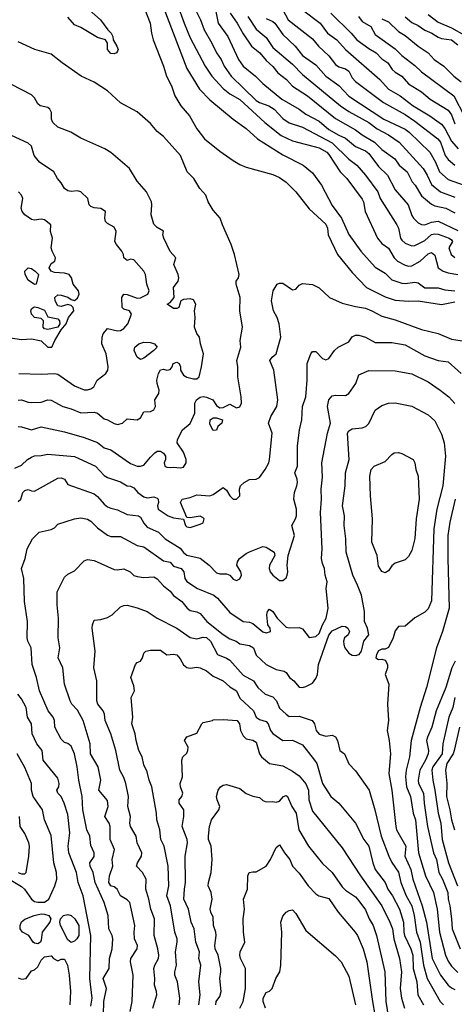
# Model space of a CAD drawing. Header units: metres. Extents: x -46681 to -43747, y -240911 to -237677.
# Tile 988 of 1056: x -44307 to -44241, y -238529 to -238380. Entities that reach past the tile are written whole.
import ezdxf

# ---------------------------------------------------------------- set-up
doc = ezdxf.new("R2010")
doc.units = ezdxf.units.M
doc.layers.add('CONTOUR_INDEX', color=1, linetype='Continuous')
doc.layers.add('CONTOUR_INTER', color=3, linetype='Continuous')

msp = doc.modelspace()

# ---------------------------------------------------------------- linework, layer by layer
at = {"layer": 'CONTOUR_INDEX'}
for points, elevation in [([(-44280.28, -238379.02), (-44279.52, -238380.52), (-44278.99, -238382.02), (-44277.79, -238384.02), (-44277.1, -238385.49), (-44276.4, -238386.52), (-44275.95, -238387.52), (-44274.87, -238389.02), (-44271.1, -238392.72), (-44270.6, -238393.04), (-44269.22, -238393.52), (-44268.37, -238394.02), (-44267.1, -238395.44), (-44266.1, -238396.07), (-44264.1, -238396.73), (-44259.6, -238399.12), (-44257.1, -238401.6), (-44255.91, -238402.52), (-44254.56, -238404.02), (-44252.71, -238406.52), (-44252.38, -238407.52), (-44249.83, -238411.52), (-44249.6, -238412.02), (-44249.28, -238413.52), (-44249.1, -238413.85), (-44248.6, -238414.29), (-44247.6, -238414.69), (-44247.1, -238414.67), (-44245.6, -238413.87), (-44244.6, -238413), (-44244.1, -238412.86), (-44243.6, -238412.91), (-44241.91, -238413.52), (-44241.6, -238413.8), (-44241.44, -238414.02), (-44241.96, -238415.02), (-44241.62, -238416.02), (-44241.1, -238416.45)], 115), ([(-44267.07, -238379.02), (-44266.28, -238380.52), (-44262.6, -238383.38), (-44261.67, -238384.52), (-44260.1, -238385.96), (-44259.1, -238387.28), (-44258.6, -238387.62), (-44257.6, -238387.92), (-44257.1, -238388.3), (-44256.6, -238389.3), (-44256.1, -238389.82), (-44251.87, -238393.02), (-44248.6, -238394.83), (-44247.1, -238395.86), (-44243.67, -238398.52), (-44243.26, -238399.02), (-44242.52, -238401.02), (-44242.1, -238401.63), (-44241.1, -238402.48)], 110), ([(-44248.6, -238380.07), (-44247.6, -238380.92), (-44246.6, -238381.38), (-44245.6, -238382.06), (-44244.54, -238382.52), (-44243.6, -238383.13), (-44243.1, -238383.35), (-44241.6, -238383.56), (-44240.6, -238384.29)], 105), ([(-44308.6, -238428.56), (-44306.6, -238428.89), (-44305.1, -238428.76), (-44303.6, -238429.08), (-44302.6, -238430.04), (-44302, -238430.02), (-44301.56, -238429.02), (-44300.6, -238427.4), (-44299.84, -238426.52), (-44299.46, -238425.52), (-44298.69, -238424.52), (-44298.79, -238424.02), (-44299.1, -238423.72), (-44299.6, -238423.59), (-44300.6, -238423.86), (-44301.1, -238423.76), (-44301.48, -238423.02), (-44301.53, -238422.52), (-44301.1, -238422.1), (-44300.6, -238422.14), (-44299.6, -238422.44), (-44299.1, -238422.82), (-44298.6, -238422.95), (-44298.1, -238422.6), (-44297.87, -238422.02), (-44297.95, -238421.52), (-44298.76, -238420.52), (-44299.01, -238419.52), (-44299.36, -238419.02), (-44300.1, -238418.81), (-44301.6, -238418.72), (-44302.12, -238418.52), (-44302.41, -238418.02), (-44302.1, -238417.38), (-44301.53, -238417.02), (-44301.43, -238416.52), (-44301.96, -238415.52), (-44302.09, -238415.02), (-44301.88, -238413.52), (-44302.22, -238412.52), (-44302.15, -238411.52), (-44303.1, -238410.77), (-44303.6, -238410.67), (-44304.6, -238410.82), (-44305.1, -238410.72), (-44306.1, -238410.01), (-44306.51, -238409.52), (-44306.66, -238409.02), (-44306.39, -238407.52), (-44306.59, -238407.02), (-44307.03, -238406.52)], 115), ([(-44306.1, -238418.52), (-44305.6, -238418.04), (-44305.1, -238418.15), (-44304.51, -238418.52), (-44304.02, -238419.02), (-44304.39, -238420.52), (-44304.6, -238420.55), (-44305.6, -238419.9), (-44306.05, -238419.02), (-44306.1, -238418.52)], 115), ([(-44304.83, -238424.02), (-44304.6, -238423.91), (-44304.13, -238424.02), (-44303.1, -238424.44), (-44302.6, -238425.46), (-44301.1, -238425.72), (-44300.84, -238426.02), (-44300.78, -238426.52), (-44301.1, -238426.98), (-44302.6, -238427.38), (-44303.1, -238427.25), (-44303.3, -238427.02), (-44303.26, -238426.02), (-44303.6, -238425.69), (-44304.6, -238425.55), (-44305.1, -238425.05), (-44305.18, -238424.52), (-44305.1, -238424.25), (-44304.83, -238424.02)], 115), ([(-44307.1, -238453.39), (-44306.71, -238453.02), (-44306.4, -238452.02), (-44306.1, -238451.71), (-44305.6, -238451.58), (-44305.1, -238451.78), (-44304.6, -238451.81), (-44301.1, -238449.86), (-44300.6, -238449.77), (-44300.1, -238450.02), (-44299.6, -238450.78), (-44295.6, -238452.2), (-44295.1, -238452.6), (-44294.1, -238453.8), (-44293.6, -238454.16), (-44293.1, -238454.4), (-44292.1, -238454.62), (-44290.6, -238455.33), (-44288.92, -238455.52), (-44288.6, -238455.73), (-44288.1, -238456.66), (-44287.6, -238457.25), (-44285.89, -238458.02), (-44284.87, -238459.02), (-44282.6, -238460.41), (-44282.1, -238461.07), (-44281.6, -238461.49), (-44279.6, -238461.97), (-44278.22, -238463.02), (-44277.1, -238464.17), (-44276.6, -238464.34), (-44275.6, -238464.34), (-44275.1, -238464.52), (-44274.6, -238465.12), (-44274.1, -238465.31), (-44273.6, -238465.06), (-44273.32, -238464.52), (-44273.43, -238464.02), (-44274.03, -238463.02), (-44273.94, -238462.52), (-44273.63, -238462.02), (-44272.6, -238461.22), (-44272.1, -238460.99), (-44270.1, -238460.2), (-44269.6, -238460.26), (-44268.37, -238461.02), (-44268.29, -238461.52), (-44269.08, -238463.02), (-44269.14, -238463.52), (-44269.01, -238464.02), (-44268.6, -238464.51), (-44267.6, -238465.3), (-44267.1, -238465.3), (-44266.6, -238464.93), (-44266.42, -238464.52), (-44266.31, -238464.02), (-44266.41, -238463.02), (-44266.29, -238461.52), (-44265.34, -238458.52), (-44265.73, -238457.02), (-44265.14, -238456.02), (-44264.99, -238455.52), (-44265.01, -238454.52), (-44265.44, -238453.02), (-44265.33, -238452.02), (-44264.94, -238451.02), (-44264.87, -238450.52), (-44264.91, -238450.02), (-44265.25, -238449.02), (-44264.87, -238448.02), (-44264.85, -238445.02), (-44264.54, -238442.52), (-44264.22, -238441.02), (-44264.13, -238439.02), (-44263.61, -238437.52), (-44263.41, -238435.02), (-44263.38, -238432.52), (-44262.86, -238431.02), (-44262.6, -238430.69), (-44262.1, -238430.67), (-44261.1, -238431.76), (-44260.6, -238431.94), (-44260.1, -238431.76), (-44259.27, -238430.52), (-44258.7, -238430.02), (-44257.1, -238429.22), (-44256.6, -238428.46), (-44256.1, -238428.2), (-44255.6, -238428.22), (-44254.6, -238428.54), (-44253.1, -238429.3), (-44250.6, -238429.31), (-44248.6, -238429.66), (-44245.6, -238431.32), (-44243.6, -238432.02), (-44242.1, -238432.27), (-44240.1, -238434.02)], 120), ([(-44241.02, -238477.52), (-44241.52, -238478.52), (-44242.46, -238481.52), (-44243.89, -238485.02), (-44244.56, -238487.52), (-44245.22, -238489.02), (-44245.34, -238489.52), (-44245.05, -238491.02), (-44245.13, -238491.52), (-44245.51, -238492.52), (-44246.38, -238494.02), (-44246.62, -238495.52), (-44246.57, -238496.02), (-44245.83, -238497.52), (-44245.73, -238499.02), (-44245.2, -238502.52), (-44244.32, -238506.52), (-44243.87, -238507.52), (-44243.49, -238509.52), (-44242.94, -238510.52), (-44242.15, -238512.52), (-44242.09, -238513.52), (-44241.83, -238514.52), (-44241.56, -238516.52), (-44241.46, -238518.02), (-44240.25, -238521.02)], 120), ([(-44296.1, -238529.71), (-44295.93, -238528.52), (-44296.27, -238525.52), (-44296.11, -238519.02), (-44297.29, -238513.02), (-44298.01, -238511.02), (-44298.29, -238509.52), (-44299.41, -238506.52), (-44299.52, -238505.52), (-44299.28, -238503.52), (-44299.6, -238500.7), (-44300.13, -238499.02), (-44300.6, -238497.99), (-44301.09, -238497.52), (-44301.23, -238497.02), (-44300.96, -238496.52), (-44300.92, -238496.02), (-44301.1, -238495.24), (-44303.3, -238492.52), (-44303.48, -238491.02), (-44304.25, -238490.02), (-44304.99, -238488.52), (-44305.09, -238487.02), (-44305.66, -238486.02), (-44305.89, -238484.52), (-44306.6, -238483.21), (-44307.15, -238482.52)], 120), ([(-44279.77, -238529.52), (-44279.59, -238528.02), (-44279.78, -238526.02), (-44279.49, -238523.52), (-44279.76, -238522.52), (-44279.69, -238521.52), (-44280.25, -238520.02), (-44280.5, -238518.02), (-44280.95, -238517.02), (-44281.36, -238515.02), (-44282.03, -238513.52), (-44281.97, -238512.02), (-44281.8, -238511.02), (-44281.86, -238507.02), (-44281.49, -238505.02), (-44281.53, -238504.52), (-44282.29, -238502.52), (-44282.05, -238501.02), (-44282.04, -238500.02), (-44282.74, -238499.02), (-44282.73, -238498.52), (-44282.35, -238498.02), (-44282.18, -238497.52), (-44282.56, -238496.52), (-44282.6, -238496.02), (-44282.26, -238495.02), (-44282.33, -238492.52), (-44282.21, -238492.02), (-44281.6, -238491.46), (-44281.42, -238491.02), (-44281.4, -238490.52), (-44281.95, -238489.52), (-44281.6, -238488.99), (-44280.1, -238488.44), (-44279.34, -238487.02), (-44279.1, -238486.83), (-44277.72, -238486.52)], 125), ([(-44277.72, -238486.52), (-44277.6, -238486.42), (-44276.1, -238486.34), (-44273.99, -238486.52), (-44273.62, -238487.02), (-44273.46, -238488.02), (-44273.1, -238488.82), (-44272.6, -238489.27), (-44271.6, -238489.48), (-44271.1, -238489.79), (-44270.63, -238491.52), (-44270.31, -238492.02), (-44269.1, -238493.01), (-44267.1, -238493.37), (-44265.6, -238494.19), (-44264.6, -238494.87), (-44263.6, -238496.09), (-44263.2, -238497.02), (-44263.13, -238498.52), (-44262.6, -238500.21), (-44258.1, -238505.77), (-44255.35, -238510.02), (-44252.13, -238514.52), (-44250.91, -238517.02), (-44250.52, -238518.02), (-44250.32, -238519.52), (-44249.42, -238522.52), (-44249.15, -238524.52), (-44249.35, -238527.02), (-44249.15, -238528.52), (-44248.67, -238530.02)], 125), ([(-44304.68, -238516.02), (-44303.6, -238515.76), (-44303.1, -238515.8), (-44302.44, -238516.02), (-44302.16, -238516.52), (-44302.32, -238517.02), (-44303.46, -238518.52), (-44303.6, -238519.73), (-44303.7, -238520.02), (-44304.1, -238520.27), (-44304.6, -238520.19), (-44304.85, -238520.02), (-44305.5, -238519.02), (-44306.45, -238518.52), (-44306.79, -238518.02), (-44306.78, -238517.52), (-44306.6, -238516.97), (-44306.1, -238516.56), (-44304.68, -238516.02)], 120), ([(-44300.22, -238516.02), (-44299.6, -238515.87), (-44299.1, -238516.02), (-44298.52, -238516.52), (-44297.91, -238517.52), (-44297.94, -238519.02), (-44298.21, -238519.52), (-44298.6, -238519.88), (-44299.1, -238520.06), (-44299.6, -238519.68), (-44300.68, -238517.52), (-44300.79, -238517.02), (-44300.71, -238516.52), (-44300.22, -238516.02)], 120), ([(-44307.1, -238525.43), (-44306.6, -238525.64), (-44305.88, -238525.52), (-44305.1, -238524.39), (-44304.6, -238524.2), (-44304.1, -238523.76), (-44303.6, -238522.74), (-44303.1, -238522.27), (-44302.1, -238522.09), (-44301.74, -238522.52), (-44301.1, -238522.87), (-44300.6, -238522.63), (-44300.1, -238522.59), (-44299.64, -238523.52), (-44299.4, -238525.02), (-44299.19, -238527.52), (-44299.27, -238529.52)], 120)]:
    msp.add_lwpolyline(points, dxfattribs=dict(at, elevation=elevation))
at = {"layer": 'CONTOUR_INTER'}
for points, elevation in [([(-44284.1, -238375.1), (-44282.01, -238381.02), (-44281.1, -238383.22), (-44278.82, -238387.52), (-44277.82, -238389.02), (-44276.1, -238390.91), (-44275.1, -238391.71), (-44273.6, -238392.58), (-44269.8, -238396.02), (-44267.32, -238398.02), (-44265.6, -238398.81), (-44261.6, -238399.85), (-44260.44, -238400.52), (-44260.1, -238400.87), (-44258.4, -238403.52), (-44257.38, -238404.52), (-44255.1, -238407.63), (-44254.89, -238408.02), (-44254.64, -238409.52), (-44252.77, -238413.52), (-44252.1, -238414.34), (-44251.1, -238415.06), (-44250.25, -238416.52), (-44249.75, -238417.02), (-44248.6, -238417.62), (-44248.1, -238417.77), (-44247.6, -238417.71), (-44246.33, -238417.02), (-44245.1, -238415.91), (-44244.6, -238415.72), (-44244.1, -238416.1), (-44243.62, -238418.02), (-44242.86, -238418.52), (-44242.1, -238418.79), (-44240.6, -238419.06)], 116), ([(-44288.3, -238378.02), (-44287.13, -238381.02), (-44286.96, -238382.52), (-44286.68, -238383.52), (-44285.12, -238387.52), (-44284.69, -238389.02), (-44283.91, -238390.52), (-44283.39, -238392.02), (-44282.5, -238393.52), (-44281.21, -238395.02), (-44280.1, -238396.98), (-44278.9, -238398.52), (-44276.6, -238400.37), (-44274.6, -238401.81), (-44273.6, -238402.38), (-44272.6, -238402.79), (-44268.6, -238403.9), (-44267.6, -238404.35), (-44266.6, -238405.06), (-44265.1, -238406.55), (-44263.1, -238409.1), (-44260.6, -238411.43), (-44260.35, -238412.02), (-44260.21, -238413.02), (-44258.8, -238416.02), (-44256.6, -238418.74), (-44254.42, -238421.02), (-44251.6, -238422.43), (-44250.1, -238422.9), (-44248.1, -238423.08), (-44246.6, -238423.02), (-44243.1, -238423.57), (-44241.1, -238423.19)], 118), ([(-44285.71, -238377.02), (-44281.6, -238387.89), (-44279.67, -238391.02), (-44278.1, -238392.62), (-44274.6, -238395.55), (-44272.6, -238396.95), (-44270.91, -238398.52), (-44267.1, -238400.91), (-44264, -238402.52), (-44262.6, -238403.67), (-44261.25, -238405.52), (-44259.6, -238408.61), (-44258.21, -238410.52), (-44257.1, -238412.98), (-44255.31, -238415.52), (-44253.1, -238417.92), (-44251.6, -238418.83), (-44250.6, -238419.83), (-44249.1, -238420.34), (-44248.6, -238420.39), (-44247.1, -238420.19), (-44246.6, -238420.3), (-44245.6, -238421.07), (-44243.6, -238421.04), (-44242.6, -238421.34), (-44241.1, -238421.52)], 117), ([(-44296.35, -238379.02), (-44294.63, -238380.52), (-44293.55, -238382.02), (-44293.05, -238382.52), (-44292.77, -238383.02), (-44292.72, -238383.52), (-44292.17, -238384.52), (-44292, -238385.02), (-44292.1, -238385.27), (-44292.22, -238385.52), (-44292.6, -238385.67), (-44293.1, -238385.62), (-44293.58, -238385.02), (-44293.57, -238384.02), (-44293.87, -238383.52), (-44295.1, -238383.18), (-44297.6, -238381.69), (-44298.6, -238381.25), (-44299.6, -238380.13)], 119), ([(-44277.24, -238379.02), (-44276.87, -238381.02), (-44275.41, -238383.02), (-44273.78, -238386.52), (-44273.1, -238387.52), (-44271.2, -238389.02), (-44270.1, -238390.16), (-44267.25, -238392.52), (-44264.61, -238394.02), (-44263.6, -238394.76), (-44261.6, -238395.82), (-44260.1, -238397.08), (-44258.6, -238397.96), (-44257.6, -238398.4), (-44256.1, -238399.69), (-44254.6, -238400.34), (-44254.1, -238400.74), (-44252.6, -238402.71), (-44251.28, -238404.02), (-44250.1, -238406.21), (-44248.11, -238408.52), (-44247.6, -238410.11), (-44247.34, -238410.52), (-44246.6, -238411.22), (-44246.1, -238411.49), (-44245.6, -238411.5), (-44244.6, -238411.11), (-44243.6, -238410.97), (-44240.6, -238412.36)], 114), ([(-44275.05, -238379.52), (-44273.97, -238381.02), (-44273.1, -238382.65), (-44271.84, -238384.52), (-44270.56, -238385.52), (-44269.6, -238386.68), (-44268.6, -238387.55), (-44267.83, -238388.52), (-44266.51, -238389.52), (-44265.6, -238390.55), (-44263.36, -238392.02), (-44259.1, -238395.42), (-44256.1, -238397.14), (-44255.1, -238397.9), (-44253.23, -238399.02), (-44252.1, -238400.12), (-44250.15, -238401.52), (-44249.48, -238402.52), (-44248.27, -238403.52), (-44247.52, -238405.02), (-44247.05, -238405.52), (-44246.1, -238407.12), (-44244.6, -238408.41), (-44244.1, -238408.64), (-44242.42, -238409.02), (-44241.1, -238409.69)], 113), ([(-44264.1, -238379), (-44261.45, -238381.02), (-44260.34, -238382.52), (-44258.93, -238383.52), (-44257.6, -238385.01), (-44252.39, -238389.52), (-44251.1, -238391), (-44249.34, -238392.02), (-44247.38, -238393.52), (-44244.87, -238395.02), (-44243.1, -238396.31), (-44242.6, -238396.94), (-44241.6, -238398.85), (-44240.55, -238400.02)], 109), ([(-44259.8, -238379.52), (-44256.74, -238382.52), (-44255.9, -238383.52), (-44254.1, -238384.84), (-44252.95, -238385.52), (-44252.1, -238386.39), (-44251.2, -238387.02), (-44250.55, -238388.02), (-44250.1, -238388.45), (-44249.08, -238389.02), (-44248.1, -238390.19), (-44246.1, -238391.38), (-44244.8, -238392.52), (-44242.1, -238394.2), (-44241.6, -238394.9), (-44241.1, -238396.24)], 108), ([(-44245.1, -238379.69), (-44243.6, -238380.87), (-44241.6, -238381.71), (-44239.6, -238382.81)], 104), ([(-44272.35, -238380.02), (-44271.1, -238381.93), (-44269.6, -238383.2), (-44268.6, -238384.7), (-44265.6, -238387.22), (-44264.1, -238388.79), (-44258.38, -238393.52), (-44257.1, -238394.37), (-44254.09, -238396.02), (-44252.84, -238397.02), (-44251.1, -238397.9), (-44249.5, -238399.02), (-44245.88, -238403.02), (-44245.25, -238404.02), (-44244.6, -238405.42), (-44243.22, -238406.52), (-44241.1, -238407.33)], 112), ([(-44269.6, -238380.3), (-44268.6, -238380.76), (-44268.31, -238381.02), (-44267.1, -238382.72), (-44265.19, -238384.52), (-44264.1, -238385.89), (-44262.1, -238387.34), (-44260.6, -238389.04), (-44258.6, -238390.44), (-44257.1, -238392.08), (-44251.82, -238395.52), (-44248.6, -238397.06), (-44247.96, -238397.52), (-44244.86, -238400.52), (-44243.98, -238402.02), (-44243.39, -238403.52), (-44242.1, -238404.68), (-44238.1, -238406.1)], 111), ([(-44255.63, -238380.02), (-44255.1, -238380.76), (-44253.75, -238381.52), (-44253.1, -238382.73), (-44250.1, -238384.92), (-44249.1, -238385.93), (-44247.1, -238387.42), (-44246.1, -238388.38), (-44241.23, -238392.02), (-44239.65, -238395.02)], 107), ([(-44252.1, -238380.35), (-44251.1, -238380.83), (-44249.6, -238382.3), (-44248.6, -238382.89), (-44246.61, -238384.52), (-44245.1, -238385.48), (-44244.21, -238386.52), (-44242.74, -238387.52), (-44241.24, -238389.02), (-44240.1, -238389.88)], 106), ([(-44307.1, -238442.04), (-44306.6, -238442.08), (-44305.1, -238442.53), (-44303.6, -238442.08), (-44300.1, -238442.84), (-44297.1, -238443.7), (-44295.1, -238444.45), (-44294.1, -238445.26), (-44293.1, -238445.55), (-44290.1, -238447.64), (-44289.1, -238448.02), (-44288.6, -238448.04), (-44288.1, -238447.89), (-44287.1, -238446.65), (-44286.42, -238446.02), (-44286.1, -238445.75), (-44285.6, -238445.74), (-44285.1, -238446.07), (-44284.82, -238446.52), (-44284.82, -238447.02), (-44285.03, -238447.52), (-44284.94, -238448.02), (-44284.6, -238448.19), (-44284.1, -238448.23), (-44283.6, -238448.17), (-44282.6, -238448.29), (-44282.1, -238448.19), (-44281.69, -238447.52), (-44281.69, -238447.02), (-44282.1, -238445.9), (-44283.08, -238444.52), (-44283.02, -238444.02), (-44282.23, -238442.52), (-44281.1, -238441.55), (-44280.82, -238441.02), (-44280.37, -238440.02), (-44280.37, -238438.52), (-44280.12, -238438.02), (-44279.6, -238437.61), (-44279.1, -238437.5), (-44278.6, -238437.6), (-44277.68, -238438.02), (-44277.1, -238438.84), (-44276.6, -238439.19), (-44276.1, -238439.17), (-44275.1, -238438.65), (-44274.1, -238439.18), (-44273.6, -238439.06), (-44273.33, -238438.52), (-44273.36, -238437.52), (-44273.9, -238434.52), (-44273.87, -238433.02), (-44274.01, -238432.02), (-44273.45, -238430.02), (-44273.51, -238429.02), (-44273.2, -238427.02), (-44273.57, -238424.52), (-44273.55, -238422.52), (-44274.14, -238420.52), (-44274.11, -238420.02), (-44273.79, -238419.52), (-44273.69, -238419.02), (-44274.37, -238416.02), (-44274.87, -238414.52), (-44276.22, -238411.52), (-44276.55, -238410.52), (-44277.6, -238409.28), (-44278.37, -238408.02), (-44278.74, -238407.02), (-44279.61, -238406.02), (-44280.56, -238404.52), (-44281.54, -238403.52), (-44282.55, -238401.02), (-44285.1, -238398.17), (-44286.1, -238397.4), (-44287.1, -238396.2), (-44289.1, -238394.41), (-44291.6, -238393.05), (-44293.6, -238391.24), (-44295.6, -238389.94), (-44297.57, -238389.02), (-44300.45, -238387.02), (-44302.1, -238385.72), (-44304.59, -238385.02), (-44307.1, -238383.83)], 118), ([(-44307.1, -238438.03), (-44306.6, -238438.02), (-44305.6, -238438.36), (-44305.1, -238438.38), (-44303.6, -238438.33), (-44302.6, -238437.99), (-44302.1, -238438.03), (-44300.33, -238439.02), (-44299.1, -238439.35), (-44297.6, -238439.96), (-44295.6, -238439.87), (-44295.12, -238440.02), (-44294.1, -238440.85), (-44293.57, -238441.02), (-44292.6, -238441.6), (-44292.1, -238441.73), (-44291.32, -238441.52), (-44290.6, -238440.85), (-44289.1, -238441), (-44288.6, -238440.74), (-44288.1, -238439.81), (-44287.1, -238439.77), (-44286.6, -238439.5), (-44286.35, -238439.02), (-44286.43, -238438.02), (-44285.82, -238437.02), (-44285.76, -238436.52), (-44286.08, -238435.52), (-44286.11, -238435.02), (-44285.9, -238434.02), (-44285.6, -238433.46), (-44285.1, -238433.36), (-44284.6, -238433.5), (-44284.1, -238433.39), (-44283.81, -238433.02), (-44283.68, -238432.52), (-44283.1, -238432.29), (-44282.73, -238432.52), (-44282.54, -238433.02), (-44282.53, -238433.52), (-44282.1, -238434.27), (-44281.6, -238434.57), (-44280.6, -238434.8), (-44280.1, -238434.8), (-44279.75, -238434.52), (-44279.36, -238433.02), (-44279.08, -238431.02), (-44279.52, -238429.52), (-44279.66, -238428.52), (-44280.1, -238427.98), (-44280.41, -238427.02), (-44280.32, -238425.52), (-44280.43, -238424.52), (-44280.23, -238423.52), (-44280.6, -238422.88), (-44281.1, -238422.72), (-44282.1, -238422.82), (-44282.52, -238423.02), (-44282.82, -238424.02), (-44283.1, -238424.19), (-44283.6, -238424.18), (-44284.58, -238423.52), (-44284.1, -238423.27), (-44283.52, -238422.52), (-44283.63, -238421.02), (-44282.91, -238420.02), (-44282.82, -238419.52), (-44282.9, -238419.02), (-44283.54, -238417.52), (-44283.24, -238416.52), (-44284.1, -238415.56), (-44285.09, -238413.52), (-44285.22, -238413.02), (-44285.1, -238412.48), (-44286.1, -238411.93), (-44286.6, -238411.42), (-44286.98, -238410.02), (-44286.87, -238408.52), (-44286.95, -238408.02), (-44287.71, -238406.52), (-44289.1, -238404.91), (-44290.28, -238403.02), (-44293.1, -238400.6), (-44293.98, -238400.02), (-44297.6, -238398.41), (-44299.11, -238397.52), (-44301.1, -238396.77), (-44301.87, -238396.02), (-44302.07, -238395.52), (-44302.06, -238394.52), (-44302.3, -238394.02), (-44302.6, -238393.76), (-44303.75, -238393.52), (-44304.1, -238393.24), (-44304.6, -238392.32), (-44305.1, -238391.87), (-44308.1, -238390.31)], 117), ([(-44306.99, -238434.02), (-44303.6, -238434.12), (-44301.6, -238434.02), (-44301.1, -238434.13), (-44298.6, -238435.88), (-44297.1, -238436.47), (-44296.6, -238436.49), (-44296.1, -238436.35), (-44295.64, -238436.02), (-44295.17, -238435.02), (-44293.86, -238434.02), (-44293.54, -238433.52), (-44293.47, -238433.02), (-44293.79, -238431.02), (-44294.43, -238429.52), (-44294.38, -238428.52), (-44294.22, -238428.02), (-44293.6, -238427.19), (-44292.1, -238427.55), (-44291.6, -238427.49), (-44291.1, -238427.22), (-44290.49, -238426.52), (-44289.95, -238425.02), (-44290.26, -238424.52), (-44291.1, -238424.27), (-44291.37, -238424.02), (-44291.4, -238422.52), (-44291.1, -238422.03), (-44290.6, -238422.05), (-44289.1, -238422.61), (-44288.6, -238422.56), (-44287.48, -238422.02), (-44287.27, -238421.52), (-44287.63, -238420.52), (-44287.84, -238419.02), (-44288.07, -238418.52), (-44289.6, -238416.81), (-44290.1, -238416.7), (-44290.6, -238416.9), (-44291.1, -238416.53), (-44291.17, -238416.02), (-44291.44, -238415.52), (-44292.25, -238414.52), (-44292.46, -238414.02), (-44292.26, -238412.52), (-44292.6, -238411.86), (-44293.6, -238411.32), (-44293.91, -238411.02), (-44294, -238410.52), (-44293.88, -238409.52), (-44294.6, -238409.04), (-44295.6, -238408.95), (-44296.1, -238408.75), (-44296.37, -238408.52), (-44296.56, -238407.52), (-44297.6, -238406.54), (-44298.1, -238406.37), (-44299.1, -238406.49), (-44299.6, -238406.38), (-44300.1, -238406.04), (-44300.6, -238405.19), (-44301.17, -238404.52), (-44301.72, -238403.52), (-44303.89, -238402.02), (-44304.65, -238401.02), (-44305.1, -238399.64), (-44305.6, -238399.18), (-44308.1, -238397.99)], 116), ([(-44307.6, -238448.32), (-44306.6, -238447.89), (-44305.68, -238447.02), (-44305.1, -238446.66), (-44304.6, -238446.49), (-44303.6, -238446.43), (-44302.6, -238446.2), (-44298.6, -238446.59), (-44295.39, -238448.02), (-44294.1, -238449.43), (-44293.6, -238449.73), (-44291.6, -238450.42), (-44290.6, -238450.98), (-44290.1, -238451.07), (-44289.6, -238451.33), (-44288.98, -238452.02), (-44288.1, -238452.66), (-44287.6, -238452.8), (-44286.6, -238452.68), (-44286.1, -238452.86), (-44285.92, -238453.02), (-44285.89, -238453.52), (-44286.05, -238454.02), (-44285.94, -238454.52), (-44284.42, -238455.52), (-44283.6, -238455.87), (-44282.1, -238456.06), (-44281.82, -238457.02), (-44281.6, -238457.22), (-44281.1, -238457.29), (-44279.6, -238456.82), (-44279.1, -238456.58), (-44278.99, -238456.02), (-44279.1, -238455.83), (-44279.6, -238455.6), (-44281.1, -238455.84), (-44281.6, -238455.8), (-44282.55, -238453.52), (-44282.31, -238453.02), (-44281.1, -238452.78), (-44280.1, -238452.38), (-44278.1, -238452.51), (-44277.6, -238452.32), (-44276.1, -238451.26), (-44275.6, -238451.67), (-44275.1, -238452.52), (-44274.6, -238453.04), (-44274.1, -238453.01), (-44273.59, -238452.52), (-44273.62, -238451.52), (-44273.47, -238451.02), (-44272.95, -238450.52), (-44272.1, -238450.03), (-44271.1, -238449.98), (-44270.6, -238449.76), (-44269.73, -238448.52), (-44269.21, -238447.52), (-44269.1, -238447.02), (-44268.68, -238443.02), (-44269.24, -238441.52), (-44268.9, -238440.52), (-44267.97, -238439.02), (-44267.84, -238438.02), (-44268.46, -238433.52), (-44269.03, -238432.02), (-44268.71, -238431.52), (-44268.09, -238431.02), (-44267.39, -238428.52), (-44267.62, -238426.52), (-44267.95, -238425.52), (-44268.51, -238424.52), (-44268.8, -238423.02), (-44268.53, -238421.52), (-44267.93, -238420.52), (-44267.6, -238420.37), (-44267.1, -238420.36), (-44265.6, -238421.36), (-44265.1, -238421.25), (-44264.6, -238420.64), (-44264.1, -238420.38), (-44262.6, -238420.57), (-44261.6, -238421.05), (-44260.03, -238422.52), (-44258.1, -238423.36), (-44256.1, -238423.88), (-44254.6, -238424.11), (-44253.6, -238424.51), (-44252.1, -238425.35), (-44250.1, -238425.9), (-44246.1, -238427.35), (-44243.6, -238427.97), (-44241.6, -238428.82), (-44239.6, -238429.13)], 119), ([(-44288.84, -238429.52), (-44288.1, -238429.26), (-44287.1, -238429.33), (-44286.5, -238429.52), (-44286.1, -238430.02), (-44286.57, -238430.52), (-44288.1, -238431.67), (-44288.6, -238431.89), (-44289.1, -238431.56), (-44289.58, -238430.52), (-44289.46, -238430.02), (-44288.84, -238429.52)], 117), ([(-44294.18, -238531.02), (-44294.14, -238529.02), (-44293.75, -238527.02), (-44294.25, -238525.52), (-44293.36, -238524.02), (-44293.31, -238522.52), (-44292.87, -238521.02), (-44292.8, -238519.52), (-44292.88, -238519.02), (-44293.4, -238518.02), (-44293.49, -238516.02), (-44294.1, -238514.02), (-44295.44, -238511.02), (-44295.75, -238509.52), (-44296.22, -238508.52), (-44296.27, -238508.02), (-44295.6, -238507.1), (-44295.62, -238506.52), (-44296.1, -238505.4), (-44296.27, -238504.02), (-44296.72, -238503.02), (-44297.3, -238500.02), (-44297.4, -238498.02), (-44297.93, -238495.52), (-44298.15, -238493.52), (-44298.6, -238491.52), (-44299.1, -238490.38), (-44299.6, -238490), (-44300.1, -238489.85), (-44300.6, -238489.34), (-44301.55, -238487.52), (-44301.59, -238486.52), (-44301.78, -238486.02), (-44302.54, -238485.02), (-44303.87, -238482.02), (-44304.3, -238480.02), (-44304.97, -238478.02), (-44305.11, -238475.52), (-44305.61, -238474.52), (-44305.72, -238474.02), (-44305.68, -238471.52), (-44306.16, -238468.52), (-44306.24, -238465.02), (-44306.58, -238463.52), (-44306.05, -238462.02), (-44305.71, -238460.52), (-44304.92, -238459.02), (-44303.9, -238458.02), (-44302.1, -238457.62), (-44301.6, -238457.36), (-44301.1, -238456.8), (-44298.6, -238455.99), (-44297.6, -238455.82), (-44296.6, -238456.06), (-44296.1, -238456.33), (-44295.1, -238457.35), (-44293.6, -238458.46), (-44293.1, -238458.68), (-44291.6, -238458.65), (-44289.1, -238460.01), (-44288.1, -238460.23), (-44285.1, -238462.36), (-44284.1, -238462.55), (-44283.6, -238463.15), (-44282.45, -238463.52), (-44282.07, -238464.02), (-44281.9, -238465.02), (-44281.6, -238465.47), (-44279.98, -238466.52), (-44277.52, -238467.52), (-44276.95, -238468.02), (-44275.1, -238470.18), (-44273.1, -238471.55), (-44272.1, -238471.64), (-44271.6, -238471.82), (-44270.1, -238473.09), (-44269.6, -238473.24), (-44268.95, -238473.02), (-44269, -238472.52), (-44269.35, -238472.02), (-44269.48, -238470.52), (-44269.4, -238470.02), (-44269.1, -238469.64), (-44268.6, -238469.99), (-44267.93, -238471.02), (-44266.6, -238472.36), (-44266.1, -238472.5), (-44264.6, -238472.42), (-44264.1, -238472.66), (-44263.1, -238473.95), (-44262.1, -238473.79), (-44261.6, -238473.32), (-44261.09, -238472.02), (-44260.53, -238471.02), (-44260.23, -238469.52), (-44260.54, -238466.52), (-44260.36, -238465.52), (-44260.68, -238464.52), (-44260.76, -238463.52), (-44261.1, -238462.76), (-44261.22, -238462.02), (-44261.11, -238460.52), (-44261.4, -238455.02), (-44261.23, -238453.02), (-44261.3, -238451.52), (-44261.1, -238449.69), (-44261.16, -238447.52), (-44260.35, -238443.02), (-44259.89, -238441.52), (-44260.31, -238439.02), (-44260.12, -238438.02), (-44259.6, -238437.41), (-44259.1, -238437.28), (-44257.6, -238437.36), (-44257.1, -238437.04), (-44256.05, -238435.52), (-44255.6, -238434.22), (-44254.1, -238433.55), (-44250.1, -238433.61), (-44247.6, -238434.06), (-44245.1, -238435.25), (-44243.29, -238436.52), (-44242, -238437.52), (-44241.1, -238438.57)], 121), ([(-44290.14, -238530.52), (-44289.84, -238529.02), (-44289.72, -238525.02), (-44290.09, -238523.02), (-44290.05, -238522.52), (-44289.11, -238521.02), (-44289.06, -238520.52), (-44289.49, -238519.52), (-44289.57, -238518.52), (-44289.47, -238517.52), (-44290.21, -238514.02), (-44290.6, -238513.61), (-44291.6, -238513.05), (-44292.13, -238512.02), (-44292.6, -238511.68), (-44293.1, -238511.52), (-44293.39, -238511.02), (-44293.3, -238510.02), (-44292.77, -238508.52), (-44292.87, -238507.52), (-44292.54, -238506.02), (-44293.2, -238504.52), (-44293.19, -238502.52), (-44293.36, -238502.02), (-44294.01, -238501.02), (-44293.51, -238499.52), (-44293.6, -238498.59), (-44294.88, -238497.02), (-44294.61, -238495.52), (-44294.98, -238493.52), (-44296.14, -238491.52), (-44296.23, -238490.02), (-44297.27, -238486.52), (-44298.1, -238484.95), (-44299, -238484.02), (-44299.23, -238483.52), (-44300.07, -238481.02), (-44300.36, -238478.52), (-44301.07, -238477.02), (-44300.79, -238475.52), (-44301.06, -238474.02), (-44301, -238471.02), (-44301.2, -238469.02), (-44301.19, -238467.02), (-44300.1, -238464.83), (-44299.6, -238464.37), (-44298.6, -238463.87), (-44297.1, -238462.33), (-44296.6, -238462.14), (-44295.6, -238462.3), (-44292.6, -238463.66), (-44292.1, -238463.71), (-44291.1, -238463.56), (-44290.14, -238464.02), (-44289.6, -238464.59), (-44289.1, -238464.73), (-44288.1, -238464.89), (-44286.6, -238464.75), (-44286.1, -238465.06), (-44285.1, -238466.13), (-44284.1, -238466.93), (-44283.6, -238467.6), (-44282.34, -238468.52), (-44281.56, -238469.52), (-44281.1, -238469.85), (-44280.1, -238470.04), (-44279.6, -238470.32), (-44278.55, -238471.52), (-44276.1, -238473.5), (-44275.1, -238474.15), (-44274.14, -238474.52), (-44273.6, -238474.9), (-44272.1, -238475.14), (-44271.53, -238475.52), (-44271.1, -238476.63), (-44269.6, -238478.05), (-44268.1, -238478.81), (-44266.89, -238479.02), (-44266.6, -238479.25), (-44266.07, -238480.02), (-44265.4, -238480.52), (-44264.6, -238481.45), (-44264.1, -238481.52), (-44263.6, -238481.35), (-44262.6, -238480.85), (-44262.1, -238480.17), (-44261.85, -238479.52), (-44261.68, -238478.02), (-44260.1, -238473.61), (-44259.6, -238472.92), (-44258.1, -238472.25), (-44257.6, -238472.27), (-44257.25, -238472.52), (-44257.01, -238473.02), (-44257.19, -238473.52), (-44257.77, -238474.02), (-44257.92, -238474.52), (-44257.87, -238475.02), (-44257.73, -238475.52), (-44257.1, -238476.32), (-44256.6, -238476.63), (-44256.1, -238476.69), (-44255.53, -238476.52), (-44255.19, -238476.02), (-44254.83, -238474.52), (-44254.1, -238473.52), (-44254.27, -238472.52), (-44254.72, -238471.52), (-44254.75, -238470.02), (-44255.21, -238467.52), (-44255.77, -238466.02), (-44256.52, -238464.52), (-44257.52, -238461.02), (-44257.54, -238459.02), (-44257.81, -238457.02), (-44257.77, -238455.52), (-44258.04, -238454.02), (-44257.64, -238451.02), (-44257.59, -238449.02), (-44257.07, -238447.02), (-44257.32, -238443.02), (-44257.1, -238442.68), (-44256.6, -238442.4), (-44255.1, -238442.21), (-44254.51, -238442.02), (-44254.1, -238441.56), (-44253.1, -238439.55), (-44252.1, -238438.84), (-44251.1, -238438.49), (-44250.1, -238438.44), (-44247.6, -238438.94), (-44245.1, -238440.28), (-44244.1, -238441.18), (-44243.1, -238443.17), (-44242.68, -238444.52), (-44242.49, -238446.52), (-44242.87, -238451.02), (-44243.82, -238454.52), (-44244.26, -238457.52), (-44244.6, -238468.41), (-44245.1, -238469.61), (-44245.6, -238470.14), (-44247.1, -238470.98), (-44248.6, -238472.24), (-44249.6, -238472.29), (-44250.1, -238472.94), (-44250.39, -238474.02), (-44251.1, -238475.48), (-44251.6, -238475.69), (-44252.1, -238475.7), (-44252.6, -238475.96), (-44252.92, -238476.52), (-44253.03, -238477.02), (-44252.6, -238477.27), (-44252.1, -238477.21), (-44251.6, -238477.36), (-44251.24, -238478.02), (-44251.28, -238478.52), (-44251.61, -238479.52), (-44251.07, -238481.02), (-44251.24, -238484.02), (-44251.09, -238486.52), (-44251.33, -238488.02), (-44251.01, -238489.52), (-44250.82, -238491.52), (-44251.07, -238494.52), (-44250.62, -238497.02), (-44250.01, -238502.52), (-44249.89, -238503.02), (-44248.47, -238505.52), (-44248.63, -238507.02), (-44247.72, -238509.02), (-44247.43, -238510.52), (-44246, -238514.52), (-44245.37, -238517.02), (-44244.52, -238522.52), (-44243.22, -238525.02), (-44242.06, -238526.52), (-44241.6, -238526.96), (-44241.1, -238527.21)], 122), ([(-44278.05, -238441.02), (-44277.6, -238440.72), (-44277.1, -238440.71), (-44276.18, -238441.02), (-44276.32, -238441.52), (-44276.92, -238442.02), (-44277.1, -238442.56), (-44277.6, -238442.61), (-44278.1, -238441.66), (-44278.05, -238441.02)], 119), ([(-44250.23, -238446.02), (-44249.6, -238445.97), (-44249.1, -238446.09), (-44247.38, -238447.02), (-44247.12, -238447.52), (-44246.95, -238448.52), (-44246.6, -238449.52), (-44246.48, -238453.02), (-44246.93, -238456.02), (-44247.1, -238458.95), (-44247.6, -238460.78), (-44248.1, -238461.68), (-44248.6, -238462.21), (-44250.1, -238462.71), (-44250.6, -238463.13), (-44251.1, -238463.84), (-44251.6, -238464.14), (-44252.1, -238463.97), (-44252.6, -238463.18), (-44252.81, -238461.52), (-44253.64, -238459.52), (-44253.53, -238456.02), (-44253.83, -238452.52), (-44253.92, -238449.52), (-44253.7, -238448.52), (-44253.26, -238448.02), (-44251.6, -238447.32), (-44250.6, -238446.24), (-44250.23, -238446.02)], 123), ([(-44241.01, -238453.02), (-44241.85, -238456.52), (-44242.13, -238458.52), (-44242.15, -238462.02), (-44241.93, -238469.52), (-44242.94, -238473.02), (-44243.84, -238475.52), (-44245.36, -238481.52), (-44246.31, -238484.52), (-44247.67, -238489.52), (-44247.91, -238492.02), (-44248.43, -238494.02), (-44248.54, -238495.02), (-44248.38, -238496.52), (-44247.76, -238498.02), (-44247.36, -238500.52), (-44247.01, -238501.52), (-44246.56, -238506.52), (-44245.5, -238510.02), (-44244.28, -238512.52), (-44243.73, -238515.02), (-44243.38, -238518.52), (-44242.48, -238522.02), (-44242.1, -238522.93), (-44241.6, -238523.67), (-44240.6, -238524.62)], 121), ([(-44286.72, -238530.02), (-44286.15, -238528.02), (-44286.17, -238527.52), (-44286.5, -238526.52), (-44286.44, -238525.52), (-44286.57, -238524.02), (-44286.44, -238523.52), (-44285.89, -238522.52), (-44285.85, -238522.02), (-44285.96, -238521.02), (-44286.53, -238519.02), (-44286.47, -238516.52), (-44287.03, -238515.02), (-44287.32, -238513.52), (-44287.81, -238512.02), (-44287.73, -238510.52), (-44288.3, -238509.52), (-44289.19, -238508.52), (-44289.07, -238508.02), (-44288.46, -238507.02), (-44288.38, -238506.52), (-44289.08, -238505.02), (-44289.23, -238504.02), (-44290.1, -238502.52), (-44290.19, -238502.02), (-44290.09, -238501.02), (-44290.53, -238499.52), (-44290.42, -238498.02), (-44290.81, -238496.02), (-44291.1, -238495.14), (-44291.71, -238494.02), (-44292.31, -238491.02), (-44293.08, -238488.52), (-44293.93, -238486.52), (-44294.03, -238485.52), (-44294.26, -238485.02), (-44295.06, -238484.02), (-44295.19, -238483.52), (-44295.21, -238480.52), (-44295.67, -238478.52), (-44295.45, -238476.02), (-44295.9, -238472.52), (-44295.86, -238472.02), (-44295.6, -238471.32), (-44294.6, -238471.22), (-44293.6, -238470.91), (-44292.88, -238470.52), (-44291.6, -238469.33), (-44291.1, -238469.1), (-44290.6, -238469.08), (-44289.1, -238469.44), (-44287.6, -238470.03), (-44286.1, -238471), (-44283.1, -238472.53), (-44281.1, -238473.95), (-44280.1, -238474.14), (-44279.1, -238473.9), (-44278.6, -238473.96), (-44278, -238474.52), (-44276.97, -238476.52), (-44275.6, -238477.06), (-44275.1, -238477.39), (-44273.1, -238479.67), (-44271.49, -238480.52), (-44270.87, -238481.52), (-44269.74, -238482.52), (-44268.6, -238482.94), (-44268.06, -238483.52), (-44267.6, -238484.62), (-44266.59, -238485.52), (-44266.1, -238485.88), (-44264.6, -238485.87), (-44262.62, -238486.52), (-44262.28, -238487.02), (-44262.06, -238488.02), (-44261.6, -238488.55), (-44260.6, -238488.89), (-44259.6, -238488.71), (-44259.1, -238488.98), (-44258.83, -238489.52), (-44258.46, -238491.02), (-44257.78, -238491.52), (-44257.1, -238493.06), (-44256.1, -238494.1), (-44254.02, -238497.02), (-44253.15, -238500.02), (-44252.19, -238504.02), (-44251.07, -238507.02), (-44250.6, -238507.99), (-44249.6, -238509.46), (-44249.26, -238511.02), (-44248.43, -238513.02), (-44247.59, -238514.52), (-44247.23, -238516.02), (-44246.86, -238518.52), (-44246.33, -238520.02), (-44245.79, -238523.52), (-44245.25, -238525.52), (-44243.31, -238529.02), (-44242.78, -238529.52)], 123), ([(-44282.77, -238529.52), (-44282.66, -238528.52), (-44283.02, -238526.02), (-44283.39, -238525.02), (-44283.41, -238524.52), (-44283.18, -238523.52), (-44283.29, -238521.52), (-44283.03, -238520.02), (-44283.07, -238519.52), (-44283.41, -238518.52), (-44284.08, -238514.52), (-44284.63, -238513.02), (-44284.34, -238511.52), (-44284.42, -238508.52), (-44285.03, -238505.52), (-44285.53, -238504.52), (-44285.67, -238503.02), (-44286.13, -238501.52), (-44286.19, -238500.52), (-44286.88, -238496.52), (-44287.29, -238495.52), (-44287.6, -238494.27), (-44288.1, -238493.19), (-44288.34, -238492.02), (-44288.84, -238491.02), (-44289.26, -238489.52), (-44289.38, -238488.52), (-44289.92, -238487.02), (-44289.76, -238486.02), (-44290.01, -238483.02), (-44289.53, -238482.02), (-44289.6, -238481.28), (-44290.08, -238480.02), (-44289.35, -238478.02), (-44289.1, -238477.72), (-44288.6, -238477.51), (-44288.28, -238477.02), (-44288.1, -238476.33), (-44287.78, -238476.02), (-44287.1, -238475.84), (-44285.6, -238475.88), (-44284.6, -238476.56), (-44283.6, -238476.47), (-44283.1, -238476.57), (-44282.6, -238477.16), (-44282.1, -238478.09), (-44281.6, -238478.49), (-44281.1, -238478.58), (-44280.1, -238478.42), (-44279.6, -238478.56), (-44278.6, -238478.98), (-44277.6, -238479.82), (-44276.1, -238480.52), (-44275.1, -238481.41), (-44274.1, -238482.02), (-44273.6, -238483.14), (-44271.5, -238485.02), (-44271.1, -238486.02), (-44270.6, -238486.36), (-44269.6, -238486.66), (-44269.32, -238487.02), (-44268.96, -238488.02), (-44268.6, -238488.47), (-44267.1, -238489.53), (-44265.6, -238489.47), (-44264.1, -238490.16), (-44262.28, -238492.52), (-44261.93, -238493.02), (-44261.1, -238496.01), (-44259.8, -238498.02), (-44258.59, -238499.02), (-44256.11, -238502.02), (-44254.84, -238504.52), (-44254.1, -238505.53), (-44253.47, -238508.02), (-44253.1, -238509.02), (-44251.62, -238511.02), (-44251.2, -238512.02), (-44250.49, -238513.02), (-44249.43, -238515.02), (-44248.82, -238517.02), (-44248.78, -238518.52), (-44248.66, -238519.02), (-44247.74, -238521.02), (-44247.44, -238522.02), (-44247.36, -238524.02), (-44246.82, -238526.02), (-44246.69, -238528.02), (-44245.8, -238529.52)], 124), ([(-44241.1, -238483.02), (-44241.36, -238484.52), (-44242, -238486.02), (-44242.91, -238490.02), (-44242.97, -238491.52), (-44244.4, -238493.52), (-44244.54, -238494.02), (-44244.42, -238495.52), (-44244.08, -238497.02), (-44243.61, -238500.52), (-44243.19, -238502.02), (-44243, -238504.52), (-44242.01, -238508.02), (-44240.65, -238511.52)], 119), ([(-44240.37, -238487.52), (-44241.18, -238491.02), (-44241.32, -238491.52), (-44242.3, -238493.02), (-44242.48, -238494.02), (-44242.29, -238496.02), (-44242.33, -238498.02), (-44241.83, -238500.02), (-44241.6, -238501.52), (-44241.14, -238503.02)], 118), ([(-44308.1, -238510.7), (-44306.6, -238511.63), (-44306.14, -238512.02), (-44305.1, -238513.52), (-44304.6, -238513.87), (-44304.1, -238513.99), (-44303.1, -238513.96), (-44302.48, -238513.52), (-44301.53, -238511.52), (-44301.25, -238510.52), (-44301.3, -238509.52), (-44301.68, -238508.02), (-44302.1, -238503.89), (-44303.1, -238501.55), (-44303.44, -238500.02), (-44304.82, -238498.02), (-44305.07, -238497.02), (-44305.1, -238496.02), (-44306.1, -238493.62), (-44307.25, -238491.52)], 119), ([(-44277.22, -238529.52), (-44277.15, -238529.02), (-44276.6, -238528.27), (-44276.4, -238527.52), (-44276.59, -238525.52), (-44276.43, -238524.52), (-44276.47, -238524.02), (-44276.85, -238522.02), (-44277.3, -238521.02), (-44277.38, -238520.52), (-44277.15, -238519.02), (-44277.2, -238518.52), (-44277.58, -238517.52), (-44277.6, -238516.24), (-44277.98, -238515.52), (-44278.07, -238515.02), (-44277.77, -238513.52), (-44277.93, -238512.52), (-44278.35, -238511.52), (-44278.33, -238511.02), (-44277.89, -238509.52), (-44277.76, -238507.52), (-44277.89, -238505.52), (-44278.31, -238504.52), (-44278.34, -238504.02), (-44278.17, -238502.52), (-44277.87, -238501.52), (-44276.74, -238500.02), (-44276.58, -238499.52), (-44277.03, -238498.52), (-44277.09, -238498.02), (-44276.84, -238497.02), (-44276.48, -238496.52)], 126), ([(-44276.48, -238496.52), (-44276.1, -238496.29), (-44275.6, -238496.2), (-44273.6, -238496.78), (-44272.6, -238497.54), (-44271.6, -238497.94), (-44270.6, -238498.14), (-44270.1, -238498.59), (-44269.6, -238498.83), (-44268.6, -238498.74), (-44268.1, -238498.84), (-44267.6, -238498.73), (-44266.98, -238498.02), (-44266.6, -238497.84), (-44266.39, -238498.02), (-44265.7, -238499.52), (-44265.07, -238500.52), (-44264.66, -238503.02), (-44263.2, -238505.52), (-44261.1, -238508.12), (-44259.6, -238509.52), (-44258.1, -238511.66), (-44257.6, -238512.19), (-44256.1, -238513.2), (-44255.6, -238513.77), (-44254.6, -238515.16), (-44254.01, -238516.52), (-44253.42, -238517.52), (-44252.9, -238519.02), (-44251.66, -238524.52), (-44251.49, -238529.02), (-44251.1, -238531.52)], 126), ([(-44307.1, -238509.49), (-44306.6, -238509.7), (-44306.1, -238509.69), (-44305.89, -238509.52), (-44305.47, -238507.02), (-44305.36, -238505.52), (-44305.46, -238505.02), (-44306.1, -238503.59), (-44306.77, -238502.52), (-44306.9, -238501.02)], 118), ([(-44273.6, -238530.02), (-44273.07, -238529.02), (-44272.72, -238527.02), (-44272.73, -238524.02), (-44273.49, -238522.52), (-44273.58, -238522.02), (-44273.52, -238521.52), (-44272.81, -238520.02), (-44273.05, -238518.52), (-44273.09, -238516.52), (-44272.88, -238515.02), (-44273.05, -238513.52), (-44272.44, -238512.02), (-44272.38, -238510.02), (-44272.17, -238509.52), (-44271.6, -238509.37), (-44271.1, -238509.42), (-44269.6, -238508.53), (-44268.92, -238507.52), (-44268.1, -238505.72), (-44267.83, -238505.52)], 127), ([(-44267.83, -238505.52), (-44267.6, -238505.3), (-44266.84, -238506.52), (-44266.02, -238507.52), (-44265.6, -238508.54), (-44264.6, -238509.58), (-44263.24, -238511.52), (-44262.1, -238512.73), (-44261.65, -238513.02), (-44260.1, -238513.41), (-44258.69, -238515.52), (-44256.12, -238518.52), (-44255.81, -238519.02), (-44254.94, -238521.02), (-44254.4, -238523.02), (-44253.53, -238529.02), (-44253.15, -238531.02)], 127), ([(-44266.56, -238515.52), (-44266.1, -238515.24), (-44265.6, -238515.15), (-44265.1, -238515.68), (-44263.6, -238518.26), (-44259.1, -238522.09), (-44258.28, -238523.02), (-44257.1, -238525.17), (-44256.11, -238529.52)], 128), ([(-44269.69, -238530.02), (-44270.06, -238529.02), (-44270.05, -238528.52), (-44269.6, -238527.65), (-44269.1, -238527.44), (-44268.68, -238527.02), (-44268.16, -238525.52), (-44267.53, -238524.52), (-44267.38, -238523.52), (-44267.24, -238518.52), (-44267.4, -238517.02), (-44267.1, -238516.12), (-44266.56, -238515.52)], 128)]:
    msp.add_lwpolyline(points, dxfattribs=dict(at, elevation=elevation))

doc.saveas('drawing.dxf')
